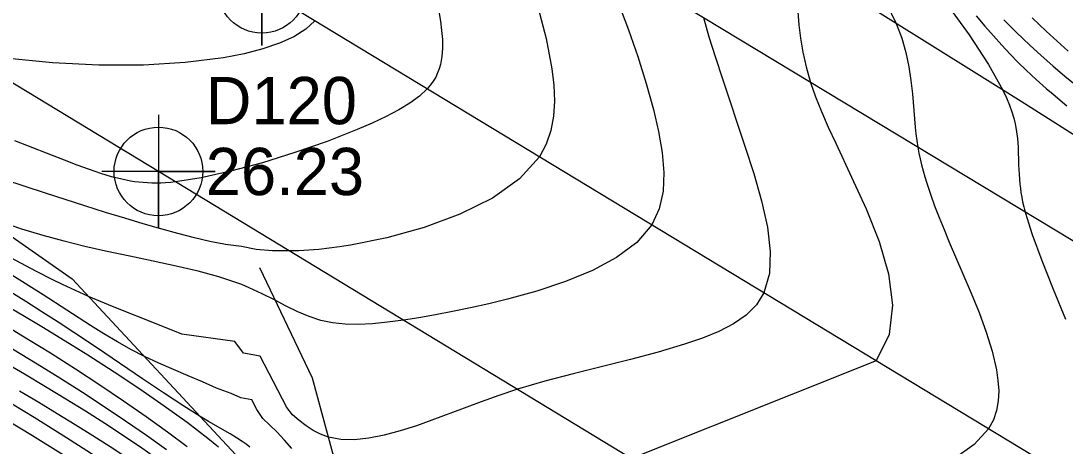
# Model space of a CAD drawing. Extents: x 2356077 to 2359823, y 225951 to 227822.
# Drawn here: x 2356540.3 to 2356595.5, y 227320.3 to 227342.8 of the extents above; entities that cross this region are included whole.
import ezdxf

# ---------------------------------------------------------------- set-up
doc = ezdxf.new("R2010")
doc.units = 0
for name, color, linetype in [('DTM Contours Major', 7, 'Continuous'), ('DTM Contours Minor', 7, 'Continuous'), ('Exist DTM Crownline', 7, 'Continuous'), ('Exist DTM Crownline Cogo Point CELL', 7, 'Continuous'), ('Exist Roads EOP', 7, 'Continuous'), ('Exist Roads EOP Cogo Elevation', 7, 'Continuous'), ('Exist Roads EOP Cogo Number', 7, 'Continuous'), ('Exist Roads EOP Cogo Point CELL', 7, 'Continuous'), ('PH Exist DTM Breakline', 7, 'Continuous')]:
    doc.layers.add(name, color=color, linetype=linetype)

msp = doc.modelspace()

# ---------------------------------------------------------------- linework, layer by layer
at = {"layer": 'DTM Contours Major'}
for points in [[(2356567.644, 227343.51), (2356568.079, 227341.839), (2356568.378, 227340.228), (2356568.478, 227339.357), (2356568.513, 227338.523), (2356568.468, 227337.726), (2356568.331, 227336.968), (2356568.087, 227336.251), (2356567.723, 227335.575), (2356566.674, 227334.405), (2356565.24, 227333.391), (2356563.523, 227332.535), (2356561.63, 227331.835), (2356559.665, 227331.291), (2356557.733, 227330.902), (2356557.162, 227330.813), (2356556.604, 227330.739), (2356556.06, 227330.68), (2356555.53, 227330.636), (2356555.016, 227330.607), (2356554.516, 227330.594), (2356553.613, 227330.608), (2356552.754, 227330.672), (2356551.977, 227330.832), (2356551.134, 227330.942), (2356550.305, 227331.094), (2356549.488, 227331.292), (2356548.618, 227331.518), (2356547.718, 227331.765), (2356546.782, 227332.033), (2356545.806, 227332.323), (2356544.783, 227332.637), (2356543.706, 227332.974), (2356541.622, 227333.644), (2356539.425, 227334.374)], [(2356589.2, 227343.725), (2356590.431, 227342.029), (2356591.457, 227340.461), (2356592.219, 227339.098), (2356592.409, 227338.69), (2356592.566, 227338.312), (2356592.692, 227337.958), (2356592.791, 227337.626), (2356592.868, 227337.312), (2356592.925, 227337.012), (2356592.986, 227336.539), (2356593.019, 227336.08), (2356593.047, 227335.153), (2356593.07, 227334.659), (2356593.114, 227334.128), (2356593.14, 227333.909), (2356593.173, 227333.681), (2356593.213, 227333.443), (2356593.261, 227333.193), (2356593.32, 227332.931), (2356593.39, 227332.655), (2356593.763, 227331.458), (2356594.273, 227330.084), (2356594.874, 227328.579), (2356595.522, 227326.991)], [(2356550.763, 227320.223), (2356550.207, 227320.67), (2356549.101, 227321.516), (2356547.894, 227322.391), (2356546.605, 227323.283), (2356545.253, 227324.184), (2356543.857, 227325.082), (2356542.437, 227325.968), (2356541.431, 227326.58), (2356540.42, 227327.183), (2356539.403, 227327.781)], [(2356552.666, 227309.036), (2356553.162, 227311.961), (2356552.771, 227312.067), (2356552.702, 227312.771), (2356551.205, 227314.687), (2356550.688, 227315.15), (2356549.458, 227315.956), (2356548.321, 227316.89), (2356547.059, 227317.834), (2356545.694, 227318.787), (2356544.245, 227319.747), (2356542.734, 227320.715), (2356541.024, 227321.784), (2356539.279, 227322.853)]]:
    msp.add_lwpolyline(points, dxfattribs=at)
at = {"layer": 'DTM Contours Minor'}
for points in [[(2356571.9, 227343.69), (2356572.438, 227342.288), (2356572.932, 227340.871), (2356573.373, 227339.459), (2356573.754, 227338.069), (2356574.022, 227336.917), (2356574.214, 227335.807), (2356574.301, 227334.747), (2356574.256, 227333.749), (2356574.051, 227332.823), (2356573.657, 227331.98), (2356572.87, 227331.044), (2356571.805, 227330.241), (2356570.525, 227329.555), (2356569.095, 227328.971), (2356567.578, 227328.475), (2356566.04, 227328.051), (2356565.044, 227327.805), (2356564.072, 227327.584), (2356563.13, 227327.387), (2356562.223, 227327.214), (2356561.357, 227327.064), (2356560.539, 227326.937), (2356559.687, 227326.823), (2356558.893, 227326.743), (2356558.151, 227326.706), (2356557.455, 227326.718), (2356556.796, 227326.787), (2356556.169, 227326.918), (2356555.553, 227327.122), (2356554.949, 227327.381), (2356554.344, 227327.681), (2356553.723, 227328.004), (2356553.074, 227328.333), (2356552.383, 227328.651), (2356551.989, 227328.813), (2356551.786, 227328.89), (2356550.777, 227329.226), (2356549.686, 227329.524), (2356548.528, 227329.798), (2356547.317, 227330.059), (2356546.068, 227330.319), (2356544.796, 227330.59), (2356543.703, 227330.839), (2356542.602, 227331.112), (2356541.493, 227331.414), (2356540.376, 227331.753), (2356539.248, 227332.135)], [(2356586.073, 227343.686), (2356586.58, 227342.624), (2356586.868, 227341.845), (2356587.084, 227341.083), (2356587.241, 227340.339), (2356587.353, 227339.615), (2356587.433, 227338.911), (2356587.586, 227337.141), (2356587.624, 227336.786), (2356587.668, 227336.435), (2356587.722, 227336.084), (2356587.778, 227335.772), (2356587.843, 227335.459), (2356587.917, 227335.145), (2356587.999, 227334.828), (2356588.09, 227334.507), (2356588.19, 227334.182), (2356588.385, 227333.594), (2356588.605, 227332.989), (2356588.846, 227332.365), (2356589.106, 227331.722), (2356589.383, 227331.06), (2356590.106, 227329.385), (2356590.54, 227328.365), (2356590.955, 227327.333), (2356591.33, 227326.305), (2356591.643, 227325.295), (2356591.871, 227324.316), (2356591.958, 227323.747), (2356591.996, 227323.196), (2356591.976, 227322.664), (2356591.886, 227322.152), (2356591.717, 227321.661), (2356591.458, 227321.193), (2356590.703, 227320.364), (2356589.653, 227319.614)], [(2356576.386, 227342.942), (2356576.683, 227341.911), (2356577.021, 227340.827), (2356577.391, 227339.7), (2356578.587, 227336.145), (2356579.057, 227334.684), (2356579.467, 227333.245), (2356579.773, 227331.861), (2356579.926, 227330.567), (2356579.881, 227329.396), (2356579.591, 227328.384), (2356579.195, 227327.75), (2356578.655, 227327.207), (2356577.987, 227326.742), (2356577.209, 227326.338), (2356576.338, 227325.982), (2356575.39, 227325.659), (2356574, 227325.248), (2356572.532, 227324.859), (2356569.498, 227324.098), (2356568.001, 227323.702), (2356566.562, 227323.28), (2356565.582, 227322.957), (2356564.645, 227322.623), (2356563.745, 227322.286), (2356562.042, 227321.643), (2356561.228, 227321.354), (2356560.355, 227321.075), (2356559.512, 227320.849), (2356558.705, 227320.691), (2356557.941, 227320.614), (2356557.228, 227320.63), (2356556.57, 227320.754), (2356556.157, 227320.904), (2356555.767, 227321.104), (2356555.394, 227321.346), (2356555.032, 227321.624), (2356554.676, 227321.931), (2356554.382, 227322.32), (2356552.967, 227325.036), (2356552.092, 227325.186), (2356551.619, 227325.815), (2356548.83, 227326.189), (2356547.648, 227326.677), (2356545.162, 227327.657), (2356543.899, 227328.184), (2356543.436, 227328.39), (2356542.974, 227328.603), (2356542.511, 227328.823), (2356542.045, 227329.051), (2356541.101, 227329.529), (2356539.288, 227330.494)], [(2356562.403, 227343.257), (2356562.489, 227342.743), (2356562.555, 227342.248), (2356562.595, 227341.773), (2356562.603, 227341.317), (2356562.572, 227340.879), (2356562.495, 227340.461), (2356562.429, 227340.234), (2356562.345, 227340.012), (2356562.241, 227339.795), (2356562.115, 227339.583), (2356561.965, 227339.375), (2356561.789, 227339.171), (2356561.378, 227338.79), (2356560.874, 227338.42), (2356560.286, 227338.058), (2356559.621, 227337.704), (2356558.888, 227337.356), (2356558.095, 227337.012), (2356556.501, 227336.388), (2356554.805, 227335.797), (2356553.081, 227335.263), (2356551.404, 227334.811), (2356549.849, 227334.466), (2356548.492, 227334.251), (2356548.218, 227334.223), (2356547.957, 227334.202), (2356547.707, 227334.189), (2356547.466, 227334.183), (2356547.233, 227334.185), (2356547.007, 227334.193), (2356546.776, 227334.208), (2356546.55, 227334.23), (2356546.327, 227334.259), (2356546.105, 227334.294), (2356545.882, 227334.336), (2356545.659, 227334.384), (2356545.111, 227334.523), (2356544.54, 227334.695), (2356543.939, 227334.899), (2356543.3, 227335.132), (2356542.615, 227335.394), (2356540.004, 227336.42)], [(2356581.372, 227343.234), (2356581.437, 227342.561), (2356581.525, 227341.854), (2356581.649, 227341.111), (2356581.821, 227340.331), (2356582.054, 227339.513), (2356582.319, 227338.753), (2356582.635, 227337.963), (2356582.991, 227337.143), (2356583.381, 227336.292), (2356584.224, 227334.501), (2356584.989, 227332.821), (2356585.673, 227331.097), (2356586.173, 227329.381), (2356586.384, 227327.724), (2356586.202, 227326.176), (2356585.525, 227324.788), (2356572.585, 227319.624)], [(2356590.804, 227343.031), (2356591.267, 227342.486), (2356591.721, 227341.969), (2356592.165, 227341.478), (2356592.602, 227341.011), (2356593.032, 227340.569), (2356593.455, 227340.151), (2356593.979, 227339.657), (2356594.499, 227339.194), (2356594.866, 227338.879), (2356595.597, 227338.278)], [(2356593.772, 227342.923), (2356594.512, 227342.22), (2356595.274, 227341.517), (2356595.666, 227341.164)], [(2356555.856, 227342.766), (2356555.376, 227342.322), (2356554.752, 227341.927), (2356553.993, 227341.58), (2356553.112, 227341.279), (2356552.118, 227341.024), (2356551.023, 227340.813), (2356549.005, 227340.557), (2356546.791, 227340.423), (2356544.435, 227340.416), (2356541.99, 227340.539), (2356539.511, 227340.796)], [(2356592.259, 227342.821), (2356592.938, 227342.146), (2356593.635, 227341.482), (2356594.234, 227340.935), (2356594.853, 227340.391), (2356595.496, 227339.846), (2356596.213, 227339.261)], [(2356554.641, 227320.147), (2356554.255, 227320.589), (2356553.845, 227321.026), (2356553.483, 227321.382), (2356553.101, 227321.728), (2356552.791, 227322.214), (2356552.525, 227322.725), (2356551.948, 227322.834), (2356551.434, 227323.063), (2356550.654, 227323.332), (2356549.923, 227323.671), (2356549.165, 227323.997), (2356548.393, 227324.32), (2356547.617, 227324.655), (2356546.849, 227325.01), (2356546.127, 227325.382), (2356545.417, 227325.781), (2356544.71, 227326.205), (2356543.999, 227326.651), (2356541.505, 227328.267), (2356540.408, 227328.965), (2356539.229, 227329.698)], [(2356552.423, 227320.222), (2356552.223, 227320.373), (2356552.013, 227320.52), (2356551.706, 227320.718), (2356551.377, 227320.917), (2356550.236, 227321.577), (2356549.799, 227321.837), (2356548.874, 227322.418), (2356547.85, 227323.09), (2356546.746, 227323.833), (2356544.365, 227325.446), (2356543.123, 227326.275), (2356542.282, 227326.827), (2356541.434, 227327.374), (2356540.576, 227327.918), (2356539.707, 227328.461)], [(2356549.11, 227320.233), (2356548.068, 227321.011), (2356546.941, 227321.821), (2356545.744, 227322.653), (2356544.491, 227323.497), (2356543.198, 227324.344), (2356541.879, 227325.183), (2356540.718, 227325.901), (2356539.548, 227326.609)], [(2356548.008, 227320.082), (2356546.951, 227320.836), (2356545.856, 227321.594), (2356544.727, 227322.353), (2356543.567, 227323.111), (2356542.381, 227323.866), (2356541.174, 227324.615), (2356539.867, 227325.407)], [(2356554.004, 227306.87), (2356554.79, 227311.51), (2356554.474, 227312.059), (2356554.18, 227312.929), (2356551.534, 227316.316), (2356550.861, 227316.866), (2356550.117, 227317.562), (2356549.323, 227318.237), (2356548.486, 227318.894), (2356547.612, 227319.537), (2356546.709, 227320.171), (2356545.745, 227320.822), (2356544.756, 227321.469), (2356543.739, 227322.115), (2356542.693, 227322.763), (2356541.618, 227323.415), (2356540.51, 227324.073), (2356539.007, 227324.951)], [(2356553.335, 227307.953), (2356553.976, 227311.736), (2356553.628, 227312.093), (2356553.438, 227312.853), (2356551.648, 227315.144), (2356551.138, 227315.766), (2356550.237, 227316.361), (2356549.333, 227317.155), (2356548.349, 227317.937), (2356547.297, 227318.707), (2356546.19, 227319.47), (2356545.039, 227320.228), (2356544.127, 227320.812), (2356543.194, 227321.397), (2356542.239, 227321.985), (2356541.259, 227322.578), (2356540.254, 227323.177)], [(2356551.997, 227310.118), (2356552.348, 227312.187), (2356551.956, 227312.286), (2356551.899, 227312.774), (2356551.038, 227313.876), (2356550.403, 227314.253), (2356550.016, 227314.667), (2356548.364, 227315.744), (2356546.994, 227316.798), (2356545.514, 227317.853), (2356543.975, 227318.888), (2356542.431, 227319.881), (2356540.935, 227320.811), (2356539.597, 227321.62)]]:
    msp.add_lwpolyline(points, dxfattribs=at)
at = {"layer": 'Exist DTM Crownline'}
msp.add_lwpolyline([(2357542.756, 226741.609), (2357459.889, 226792.427), (2357374.177, 226844.74), (2357291.426, 226895.083), (2357208.118, 226946.275), (2357125.882, 226996.539), (2357045.017, 227045.595), (2356966.337, 227093.498), (2356883.413, 227143.712), (2356799.704, 227194.618), (2356722.637, 227241.528), (2356636.765, 227293.74), (2356553.053, 227344.465), (2356470.397, 227394.758), (2356383.201, 227447.638), (2356299.889, 227498.478), (2356223.248, 227545.375)], dxfattribs=at)
at = {"layer": 'Exist DTM Crownline Cogo Point CELL'}
msp.add_lwpolyline([(2356553.053, 227347.465), (2356553.053, 227341.465), (2356553.053, 227344.465), (2356556.053, 227344.465), (2356550.053, 227344.465)], dxfattribs=at)
msp.add_circle((2356553.053, 227344.465), 2.344, dxfattribs=at)
at = {"layer": 'Exist Roads EOP'}
for points in [[(2357548.158, 226751.097), (2357465.654, 226801.744), (2357379.741, 226854.27), (2357296.317, 226905.048), (2357214.489, 226955.136), (2357131.706, 227005.719), (2357050.471, 227054.837), (2356971.347, 227103.361), (2356888.766, 227153.021), (2356805.008, 227204.071), (2356729.232, 227250.322), (2356641.873, 227303.321), (2356558.204, 227353.943), (2356475.441, 227404.348), (2356389.192, 227456.864), (2356305.906, 227507.596), (2356229.771, 227554.142)], [(2357548.158, 226751.097), (2357551.518, 226748.955), (2357539.932, 226730.044), (2357536.732, 226732.588), (2357457.094, 226780.918), (2357368.575, 226834.971), (2357285.95, 226885.112), (2357202.56, 226936.462), (2357119.743, 226986.718), (2357040.047, 227034.838), (2356959.55, 227083.993), (2356876.77, 227134.388), (2356794.33, 227184.148), (2356716.529, 227232.438), (2356632.17, 227283.448), (2356547.589, 227334.799), (2356465.16, 227384.805), (2356376.528, 227438.798), (2356293.908, 227488.913), (2356217.843, 227535.566)]]:
    msp.add_lwpolyline(points, dxfattribs=at)
at = {"layer": 'Exist Roads EOP Cogo Point CELL'}
msp.add_lwpolyline([(2356547.589, 227337.799), (2356547.589, 227331.799), (2356547.589, 227334.799), (2356550.589, 227334.799), (2356544.589, 227334.799)], dxfattribs=at)
msp.add_circle((2356547.589, 227334.799), 2.344, dxfattribs=at)
at = {"layer": 'PH Exist DTM Breakline'}
for points in [[(2356355.835, 227442.663), (2356385.919, 227425.194), (2356415.811, 227406.666), (2356443.878, 227390.232), (2356473.404, 227372.748), (2356501.523, 227355.674), (2356528.621, 227339.213), (2356543.022, 227329.128), (2356552.137, 227319.323), (2356555.467, 227312.405), (2356554.394, 227306.239), (2356549.197, 227297.848)], [(2356855.847, 227178.772), (2356834.49, 227192.255), (2356810.399, 227206.967), (2356788.735, 227220.136), (2356766.278, 227233.766), (2356744.171, 227246.698), (2356720.307, 227261.266), (2356695.176, 227276.508), (2356674.936, 227288.289), (2356652.397, 227302.228), (2356630.481, 227315.802), (2356612.536, 227326.207), (2356593.177, 227338.498), (2356576.924, 227348.664), (2356557.519, 227360.393), (2356536.799, 227373.48)], [(2356554.802, 227220.421), (2356552.964, 227250.065), (2356554.762, 227266.989), (2356558.085, 227280.739), (2356558.431, 227290.839), (2356559.137, 227302.225), (2356558.722, 227311.603), (2356557.308, 227318.008), (2356555.736, 227323.861), (2356552.945, 227329.698)]]:
    msp.add_lwpolyline(points, dxfattribs=at)

# ---------------------------------------------------------------- texts
at = {"layer": 'Exist Roads EOP Cogo Elevation'}
msp.add_text('26.23', height=2.5, dxfattribs=at).set_placement((2356550.089, 227333.549))
at = {"layer": 'Exist Roads EOP Cogo Number'}
msp.add_text('D120', height=2.5, dxfattribs=at).set_placement((2356550.089, 227337.299))

doc.saveas('drawing.dxf')
